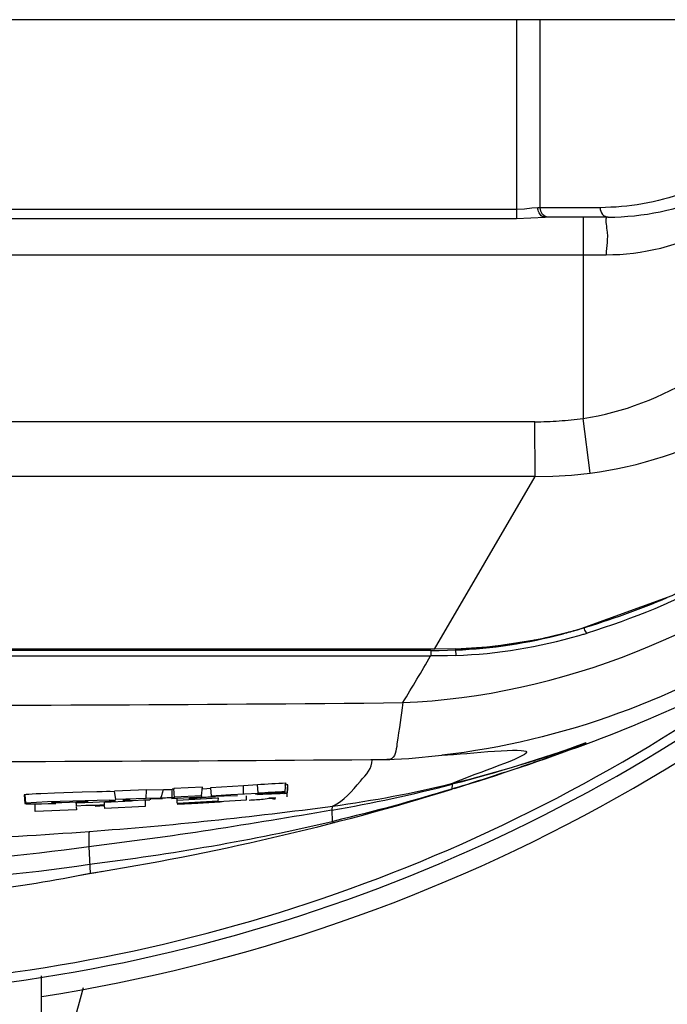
# Paper-space layout 'Sheet' of a CAD drawing. Header units: inches. Extents: x 0.2 to 10.8, y 0.2 to 8.3.
# Tile 438 of 545: x 9.665 to 9.802, y 4.123 to 4.332. Entities that reach past the tile are written whole.
import ezdxf

# ---------------------------------------------------------------- set-up
doc = ezdxf.new("R2010")
doc.units = ezdxf.units.IN
doc.header["$MEASUREMENT"] = 0
doc.layers.get('0').update_dxf_attribs({"lineweight": 5})

psp = doc.layouts.new('Sheet')

# ---------------------------------------------------------------- linework, layer by layer
at = {"color": 0, "linetype": 'ByBlock', "lineweight": -3}
for p, q in [((10.02941664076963, 4.332211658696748), (9.197416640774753, 4.332211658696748)), ((9.770321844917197, 4.332211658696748), (9.770321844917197, 4.28992632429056)), ((9.775389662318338, 4.292243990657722), (9.775389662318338, 4.332211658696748)), ((9.770321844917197, 4.291844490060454), (9.45651143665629, 4.291844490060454)), ((9.788113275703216, 4.292243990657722), (9.77488061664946, 4.292243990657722)), ((9.775518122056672, 4.291479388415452), (9.775389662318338, 4.292243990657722)), ((9.45651143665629, 4.28992632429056), (9.770321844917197, 4.28992632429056)), ((9.770321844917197, 4.28992632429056), (9.776398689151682, 4.290245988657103)), ((9.789800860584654, 4.290245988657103), (9.776398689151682, 4.290245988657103)), ((9.784500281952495, 4.290245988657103), (9.784500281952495, 4.247438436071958)), ((9.437465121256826, 4.282245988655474), (9.789368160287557, 4.282245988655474)), ((9.78600677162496, 4.235828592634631), (9.78450025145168, 4.247438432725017)), ((9.774252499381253, 4.246731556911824), (9.452580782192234, 4.246731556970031)), ((9.774292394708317, 4.235063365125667), (9.774252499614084, 4.246731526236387)), ((9.774292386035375, 4.235063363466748), (9.633172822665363, 4.235063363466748)), ((9.752956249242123, 4.198389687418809), (9.774292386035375, 4.235063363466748)), ((9.783199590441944, 4.202526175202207), (9.783298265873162, 4.202522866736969)), ((9.752956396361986, 4.198356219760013), (9.473876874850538, 4.198356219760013)), ((9.752124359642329, 4.198121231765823), (9.47470892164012, 4.198121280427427)), ((9.752124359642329, 4.198121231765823), (9.753888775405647, 4.198133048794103)), ((9.752124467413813, 4.198121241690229), (9.752124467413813, 4.19696052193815)), ((9.755687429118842, 4.197004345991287), (9.752124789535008, 4.196960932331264)), ((9.75745276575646, 4.19842630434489), (9.752956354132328, 4.198356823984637)), ((9.753888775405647, 4.198133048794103), (9.755652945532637, 4.198164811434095)), ((9.755652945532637, 4.198164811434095), (9.757416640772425, 4.198216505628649)), ((9.757457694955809, 4.197055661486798), (9.755687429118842, 4.197004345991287)), ((9.757416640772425, 4.198426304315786), (9.757416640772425, 4.198216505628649)), ((9.757416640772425, 4.198216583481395), (9.757457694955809, 4.197055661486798)), ((9.474708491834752, 4.19696052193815), (9.752124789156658, 4.19696052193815)), ((9.785096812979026, 4.178215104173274), (9.781350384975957, 4.176853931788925)), ((9.785073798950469, 4.178459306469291), (9.785074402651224, 4.178345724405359)), ((9.742773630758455, 4.174904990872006), (9.739651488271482, 4.174825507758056)), ((9.74277289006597, 4.174904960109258), (9.747446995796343, 4.175165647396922)), ((9.74346398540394, 4.174952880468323), (9.742773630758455, 4.174904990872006)), ((9.747446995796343, 4.175165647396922), (9.754486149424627, 4.17583647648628)), ((9.721214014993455, 4.168157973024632), (9.72137273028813, 4.16997209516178)), ((9.721377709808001, 4.169712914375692), (9.72137273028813, 4.16997209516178)), ((9.67218782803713, 4.167766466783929), (9.669314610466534, 4.167654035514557)), ((9.678090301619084, 4.167966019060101), (9.67218782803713, 4.167766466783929)), ((9.684958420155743, 4.168092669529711), (9.684026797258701, 4.168106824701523)), ((9.685200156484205, 4.166413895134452), (9.68494105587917, 4.168213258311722)), ((9.691768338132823, 4.168488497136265), (9.684941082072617, 4.168213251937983)), ((9.691673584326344, 4.166675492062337), (9.691768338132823, 4.168488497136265)), ((9.691768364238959, 4.168488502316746), (9.695321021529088, 4.168528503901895)), ((9.69752806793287, 4.168609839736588), (9.697179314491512, 4.168593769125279)), ((9.697179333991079, 4.166787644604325), (9.697179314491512, 4.168593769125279)), ((9.697528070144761, 4.168740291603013), (9.69752806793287, 4.168609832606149)), ((9.70359896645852, 4.169025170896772), (9.697528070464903, 4.168740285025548)), ((9.697685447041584, 4.166810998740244), (9.697528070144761, 4.168740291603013)), ((9.703440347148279, 4.167209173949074), (9.70359896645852, 4.169025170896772)), ((9.70455959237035, 4.168700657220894), (9.703454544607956, 4.168635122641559)), ((9.703603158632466, 4.168718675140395), (9.703598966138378, 4.169025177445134)), ((9.705340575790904, 4.168745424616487), (9.70455959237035, 4.168700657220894)), ((9.705323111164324, 4.168902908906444), (9.705480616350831, 4.167102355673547)), ((9.712324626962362, 4.169365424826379), (9.705323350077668, 4.168900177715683)), ((9.715459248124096, 4.167730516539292), (9.709635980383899, 4.167408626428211)), ((9.71232385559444, 4.167557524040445), (9.712324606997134, 4.169365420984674)), ((9.71530207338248, 4.169529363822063), (9.712324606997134, 4.169365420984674)), ((9.72121888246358, 4.167900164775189), (9.714868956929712, 4.167524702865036)), ((9.715459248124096, 4.167831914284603), (9.715302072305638, 4.169628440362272)), ((9.721218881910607, 4.167900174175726), (9.721214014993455, 4.168157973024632)), ((9.721614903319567, 4.167705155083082), (9.721773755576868, 4.169520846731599)), ((9.72162865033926, 4.16698081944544), (9.721614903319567, 4.167705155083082)), ((9.721705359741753, 4.167857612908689), (9.721787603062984, 4.168797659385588)), ((9.721787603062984, 4.168797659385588), (9.721773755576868, 4.169520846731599)), ((9.7566858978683, 4.16966303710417), (9.756607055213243, 4.168634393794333)), ((9.757156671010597, 4.168806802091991), (9.756607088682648, 4.168634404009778)), ((9.757168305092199, 4.168769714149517), (9.756607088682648, 4.168634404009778)), ((9.665751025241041, 4.16738591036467), (9.665908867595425, 4.165581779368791)), ((9.66585694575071, 4.16742217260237), (9.665751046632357, 4.167385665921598)), ((9.66585694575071, 4.16742217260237), (9.666013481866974, 4.165619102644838)), ((9.666013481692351, 4.165619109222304), (9.665912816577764, 4.165581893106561)), ((9.670685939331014, 4.165898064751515), (9.666013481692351, 4.165619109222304)), ((9.676100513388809, 4.166090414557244), (9.670685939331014, 4.165898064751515)), ((9.671635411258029, 4.165756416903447), (9.671697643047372, 4.165783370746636)), ((9.683895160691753, 4.166291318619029), (9.676100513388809, 4.166090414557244)), ((9.676820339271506, 4.16566178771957), (9.676825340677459, 4.16504088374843)), ((9.682837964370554, 4.165889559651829), (9.688580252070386, 4.166126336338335)), ((9.682843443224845, 4.165286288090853), (9.682837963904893, 4.165889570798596)), ((9.68512388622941, 4.166241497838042), (9.683895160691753, 4.166291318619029)), ((9.691673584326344, 4.166675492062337), (9.685200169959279, 4.166413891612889)), ((9.686815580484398, 4.166254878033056), (9.68670678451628, 4.166229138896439)), ((9.68670678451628, 4.166229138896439), (9.687508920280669, 4.166209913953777)), ((9.68827355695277, 4.166362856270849), (9.686815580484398, 4.166254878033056)), ((9.687508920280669, 4.166209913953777), (9.688905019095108, 4.166244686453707)), ((9.688905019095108, 4.166244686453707), (9.691070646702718, 4.166324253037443)), ((9.691070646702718, 4.166324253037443), (9.692466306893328, 4.166383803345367)), ((9.691451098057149, 4.166251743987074), (9.691465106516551, 4.164943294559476)), ((9.694738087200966, 4.166709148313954), (9.691673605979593, 4.166675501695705)), ((9.692461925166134, 4.16648164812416), (9.692676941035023, 4.166506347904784)), ((9.692658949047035, 4.166475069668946), (9.692461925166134, 4.16648164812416)), ((9.695170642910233, 4.166570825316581), (9.692658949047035, 4.166475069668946)), ((9.70344440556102, 4.166907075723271), (9.697077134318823, 4.166595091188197)), ((9.697685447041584, 4.166810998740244), (9.697179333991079, 4.166787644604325)), ((9.697685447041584, 4.166938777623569), (9.697685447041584, 4.166810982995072)), ((9.703440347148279, 4.167209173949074), (9.697685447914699, 4.166938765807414)), ((9.698278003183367, 4.165642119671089), (9.698220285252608, 4.166797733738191)), ((9.69826897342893, 4.166384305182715), (9.69826897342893, 4.166242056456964)), ((9.706984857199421, 4.166706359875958), (9.698268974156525, 4.166242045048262)), ((9.698278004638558, 4.165642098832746), (9.706995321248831, 4.16614384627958)), ((9.70344034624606, 4.167209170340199), (9.703444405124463, 4.16690708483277)), ((9.709635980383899, 4.167408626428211), (9.705481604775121, 4.167102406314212)), ((9.705481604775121, 4.167102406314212), (9.711063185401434, 4.167311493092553)), ((9.706984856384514, 4.166706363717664), (9.706984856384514, 4.16687428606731)), ((9.706995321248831, 4.16614384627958), (9.707044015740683, 4.166701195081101)), ((9.706995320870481, 4.165975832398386), (9.713014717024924, 4.166359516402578)), ((9.71301472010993, 4.166359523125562), (9.713001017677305, 4.167213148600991)), ((9.718128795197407, 4.16669591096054), (9.717700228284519, 4.166679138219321)), ((9.668114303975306, 4.163905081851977), (9.668104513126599, 4.165368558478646)), ((9.676831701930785, 4.164249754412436), (9.668114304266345, 4.163905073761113)), ((9.67883175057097, 4.165161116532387), (9.676825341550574, 4.165040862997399)), ((9.676826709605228, 4.164870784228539), (9.67683170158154, 4.164249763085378)), ((9.680839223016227, 4.164993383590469), (9.682844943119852, 4.165121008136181)), ((9.682850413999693, 4.164517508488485), (9.682844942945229, 4.165121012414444)), ((9.691465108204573, 4.164943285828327), (9.682850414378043, 4.164517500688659)), ((9.731119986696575, 4.164163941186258), (9.7312137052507, 4.161763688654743)), ((9.731577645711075, 4.161853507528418), (9.7312137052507, 4.161763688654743)), ((9.731578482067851, 4.161849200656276), (9.7312137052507, 4.161763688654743)), ((9.679490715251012, 4.156365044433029), (9.679737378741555, 4.15074264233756)), ((9.679171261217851, 4.150615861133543), (9.680964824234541, 4.150932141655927)), ((9.680964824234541, 4.150932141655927), (9.682365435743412, 4.151166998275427)), ((9.677731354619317, 4.150349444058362), (9.679171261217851, 4.150615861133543)), ((9.6694166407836, 4.106590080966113), (9.6694166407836, 4.128919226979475)), ((9.678304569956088, 4.126359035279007), (9.675518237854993, 4.116451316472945))]:
    psp.add_line(p, q, dxfattribs=at)
for points in [[(9.77488061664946, 4.292243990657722), (9.773595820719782, 4.292130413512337), (9.772036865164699, 4.291936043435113), (9.770321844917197, 4.291844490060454)], [(9.777077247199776, 4.290245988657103), (9.776431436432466, 4.290398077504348), (9.77588394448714, 4.290831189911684), (9.775518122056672, 4.291479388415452)], [(9.77429239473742, 4.235064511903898), (9.778087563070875, 4.235153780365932), (9.781994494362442, 4.23540433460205), (9.78600677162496, 4.235828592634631)], [(9.783298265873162, 4.202522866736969), (9.803440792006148, 4.209813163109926), (9.824201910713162, 4.220782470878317), (9.841624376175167, 4.233551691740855)], [(9.757452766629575, 4.198426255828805), (9.765141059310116, 4.198949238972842), (9.775179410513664, 4.200512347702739), (9.783298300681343, 4.202522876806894)], [(9.684026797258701, 4.168106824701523), (9.683249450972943, 4.168099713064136), (9.682317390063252, 4.168082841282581), (9.68117889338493, 4.168055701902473), (9.678090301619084, 4.167966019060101)], [(9.694738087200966, 4.166709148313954), (9.694967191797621, 4.167207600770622), (9.695153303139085, 4.167833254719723), (9.695321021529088, 4.168528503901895)], [(9.669314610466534, 4.167654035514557), (9.668271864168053, 4.167606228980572), (9.667425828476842, 4.167561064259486), (9.666739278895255, 4.167515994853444), (9.666205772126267, 4.167469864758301), (9.66585694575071, 4.16742217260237)], [(9.665912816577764, 4.165581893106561), (9.66592144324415, 4.165570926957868), (9.666167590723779, 4.165537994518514), (9.666683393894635, 4.165518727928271), (9.66741316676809, 4.165512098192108), (9.668337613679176, 4.165517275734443), (9.669452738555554, 4.165533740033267), (9.670817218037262, 4.165562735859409), (9.672506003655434, 4.165607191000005)], [(9.679345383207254, 4.166001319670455), (9.678978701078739, 4.165954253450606), (9.678138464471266, 4.165898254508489), (9.67687291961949, 4.165838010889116), (9.675344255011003, 4.165780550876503), (9.67374029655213, 4.165733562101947), (9.672539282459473, 4.165713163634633), (9.671888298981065, 4.165719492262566), (9.671651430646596, 4.165744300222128), (9.671635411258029, 4.165756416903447)], [(9.67662619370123, 4.165743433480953), (9.678618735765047, 4.165821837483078), (9.680322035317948, 4.16589640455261), (9.68172475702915, 4.165964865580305), (9.682867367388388, 4.166028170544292), (9.683780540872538, 4.166087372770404), (9.684484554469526, 4.166143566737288), (9.684952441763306, 4.166195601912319), (9.68512388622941, 4.166241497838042)], [(9.682843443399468, 4.165286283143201), (9.68083775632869, 4.165161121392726), (9.67883175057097, 4.165161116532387)]]:
    psp.add_lwpolyline(points, dxfattribs=at)
for centre, radius, start, end in [((9.789800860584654, 4.344245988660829), 0.05400000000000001, 270, 317.180647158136), ((9.613416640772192, 4.48421165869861), 0.3640000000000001, 278.8611074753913, 319.7822095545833), ((9.613416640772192, 4.48421165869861), 0.3600000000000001, 274.4799063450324, 310.3436645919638), ((9.737255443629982, 4.361286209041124), 0.1652745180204, 286.4763114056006, 293.2048723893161), ((9.737668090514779, 4.359972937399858), 0.1638981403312, 286.1291642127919, 286.4681893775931), ((9.687752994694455, 4.442881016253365), 0.2819995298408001, 290.1891737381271, 301.797247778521), ((9.613416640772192, 4.48421165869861), 0.3580174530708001, 274.4962778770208, 307.2882180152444), ((9.613765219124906, 18.01251315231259), 13.8261319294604, 269.9985555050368, 270.548847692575), ((9.691991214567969, 4.433868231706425), 0.2718418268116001, 283.7950321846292, 290.0240435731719), ((9.591792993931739, 4.703794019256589), 0.5600000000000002, 287.1763103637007, 290.1929412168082), ((9.617000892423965, 19.76841940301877), 15.59397932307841, 269.9868307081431, 270.4646588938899), ((9.610648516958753, 6.070455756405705), 1.903706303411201, 273.1513434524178, 273.3343445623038), ((9.698877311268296, 4.405931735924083), 0.2430693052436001, 277.6670779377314, 283.7888839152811), ((9.591792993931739, 4.703794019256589), 0.5600000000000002, 279.0353317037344, 287.1235710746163), ((9.610648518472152, 6.068650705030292), 1.903706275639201, 273.1560805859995, 273.3295594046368), ((9.675643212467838, 4.484263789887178), 0.3248715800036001, 279.8323067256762, 284.4455956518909), ((9.61471118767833, 5.031757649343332), 0.8745292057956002, 274.2563568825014, 277.6617097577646), ((9.6139442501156, 5.042290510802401), 0.8850899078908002, 272.2963758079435, 274.2552641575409), ((9.613416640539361, 4.484211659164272), 0.3400000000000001, 273.41770087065, 281.2482825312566)]:
    psp.add_arc(centre, radius, start, end, dxfattribs=at)
for points in [[(9.789368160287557, 4.282245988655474), (9.804783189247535, 4.282160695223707), (9.821077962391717, 4.290420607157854), (9.831132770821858, 4.302105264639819)], [(9.78450028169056, 4.247438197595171), (9.801421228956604, 4.249926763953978), (9.817530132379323, 4.260528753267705), (9.828718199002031, 4.273464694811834)], [(9.78600677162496, 4.235828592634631), (9.806971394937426, 4.23849107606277), (9.827568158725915, 4.249663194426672), (9.84248427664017, 4.264633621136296)], [(9.839164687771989, 4.230332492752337), (9.823381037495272, 4.217551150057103), (9.80473452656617, 4.207792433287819), (9.785328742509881, 4.201800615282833)], [(9.746206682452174, 4.187016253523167), (9.77948131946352, 4.188390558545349), (9.813845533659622, 4.202099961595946), (9.839089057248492, 4.223822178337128)], [(9.826527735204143, 4.202054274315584), (9.805208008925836, 4.187964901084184), (9.779875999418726, 4.17873373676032), (9.754486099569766, 4.175836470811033)], [(9.757416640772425, 4.198216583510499), (9.76510269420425, 4.198491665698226), (9.772799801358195, 4.199678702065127), (9.780231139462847, 4.201660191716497)], [(9.757457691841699, 4.197055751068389), (9.766296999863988, 4.197364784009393), (9.775157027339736, 4.19882963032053), (9.783650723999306, 4.201296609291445)], [(9.785077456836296, 4.178460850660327), (9.775774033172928, 4.175053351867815), (9.766277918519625, 4.172144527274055), (9.756685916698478, 4.169662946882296)], [(9.756607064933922, 4.168634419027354), (9.748336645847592, 4.166120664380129), (9.739993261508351, 4.163826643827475), (9.731578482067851, 4.161849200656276)], [(9.731119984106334, 4.164163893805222), (9.713973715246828, 4.161174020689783), (9.696768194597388, 4.158467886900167), (9.679490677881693, 4.156365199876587)], [(9.67965265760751, 4.152669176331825), (9.696969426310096, 4.154840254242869), (9.714220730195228, 4.15778611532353), (9.731213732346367, 4.161763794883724)], [(9.679491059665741, 4.15636394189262), (9.665488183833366, 4.154463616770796), (9.651403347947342, 4.153063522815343), (9.637292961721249, 4.15229621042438)], [(9.636271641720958, 4.148501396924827), (9.650782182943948, 4.149194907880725), (9.665284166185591, 4.150533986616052), (9.67965268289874, 4.152674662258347)]]:
    psp.add_open_spline(points, degree=3, dxfattribs=at)
for points, knots in [([(9.805998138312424, 4.295423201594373), (9.803117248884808, 4.294362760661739), (9.797207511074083, 4.292768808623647), (9.791120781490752, 4.292301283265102), (9.788113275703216, 4.292243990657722)], [0, 0, 0, 0, 0.5050849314, 1, 1, 1, 1]), ([(9.775829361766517, 4.290399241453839), (9.77552758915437, 4.290560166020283), (9.775029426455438, 4.291145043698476), (9.77488061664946, 4.291870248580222), (9.77488061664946, 4.292243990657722)], [0, 0, 0, 0, 0.477825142, 1, 1, 1, 1]), ([(9.788113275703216, 4.292243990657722), (9.788113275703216, 4.291745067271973), (9.788404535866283, 4.290754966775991), (9.789357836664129, 4.290245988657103), (9.789800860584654, 4.290245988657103)], [0, 0, 0, 0, 0.5296722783, 1, 1, 1, 1]), ([(9.776398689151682, 4.290245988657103), (9.776303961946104, 4.290245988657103), (9.776105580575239, 4.290275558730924), (9.77592046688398, 4.290350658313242), (9.775829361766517, 4.290399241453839)], [0, 0, 0, 0, 0.478476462, 1, 1, 1, 1]), ([(9.789800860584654, 4.290245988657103), (9.789013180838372, 4.290245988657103), (9.790098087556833, 4.285884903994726), (9.789368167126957, 4.284132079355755), (9.789368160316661, 4.282245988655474)], [0, 0, 0, 0, 0.2945951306, 1, 1, 1, 1]), ([(9.774252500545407, 4.246731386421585), (9.775963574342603, 4.246743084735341), (9.779389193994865, 4.246875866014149), (9.782800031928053, 4.247217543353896), (9.784500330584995, 4.247438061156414)], [0, 0, 0, 0, 0.4995000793, 1, 1, 1, 1]), ([(9.776585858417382, 4.200848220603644), (9.77723570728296, 4.200990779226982), (9.778527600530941, 4.201286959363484), (9.779813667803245, 4.201607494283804), (9.780452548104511, 4.20177319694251)], [0, 0, 0, 0, 0.5019929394, 1, 1, 1, 1]), ([(9.780231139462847, 4.201660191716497), (9.780750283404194, 4.201798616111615), (9.78178283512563, 4.202082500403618), (9.782810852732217, 4.202382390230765), (9.783321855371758, 4.202535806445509)], [0, 0, 0, 0, 0.5017492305, 1, 1, 1, 1]), ([(9.780452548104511, 4.20177319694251), (9.780913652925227, 4.201892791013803), (9.781831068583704, 4.202137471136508), (9.7827450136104, 4.202394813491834), (9.783199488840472, 4.202526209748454)], [0, 0, 0, 0, 0.5017237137, 1, 1, 1, 1]), ([(9.783650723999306, 4.201296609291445), (9.783931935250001, 4.201378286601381), (9.784492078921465, 4.201543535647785), (9.785050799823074, 4.201713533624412), (9.785328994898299, 4.20179948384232)], [0, 0, 0, 0, 0.501423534, 1, 1, 1, 1]), ([(9.78463165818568, 4.20293865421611), (9.784678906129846, 4.202763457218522), (9.784796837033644, 4.202436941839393), (9.78496664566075, 4.202129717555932), (9.785071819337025, 4.202002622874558)], [0, 0, 0, 0, 0.5237971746, 1, 1, 1, 1]), ([(9.785071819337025, 4.202002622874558), (9.785112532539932, 4.20195342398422), (9.785188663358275, 4.20187364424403), (9.785284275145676, 4.201811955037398), (9.785328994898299, 4.20179948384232)], [0, 0, 0, 0, 0.5790389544, 1, 1, 1, 1]), ([(9.757451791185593, 4.198458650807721), (9.759057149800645, 4.198506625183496), (9.76225867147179, 4.198681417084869), (9.76544824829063, 4.199006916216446), (9.767034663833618, 4.199205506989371)], [0, 0, 0, 0, 0.5011354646, 1, 1, 1, 1]), ([(9.767034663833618, 4.199205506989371), (9.768092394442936, 4.199337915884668), (9.770196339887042, 4.199633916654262), (9.772290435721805, 4.199992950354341), (9.773330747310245, 4.200187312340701)], [0, 0, 0, 0, 0.5018061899, 1, 1, 1, 1]), ([(9.773330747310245, 4.200187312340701), (9.773876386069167, 4.200289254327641), (9.774963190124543, 4.200501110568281), (9.77604655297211, 4.200729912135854), (9.776585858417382, 4.200848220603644)], [0, 0, 0, 0, 0.501332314, 1, 1, 1, 1]), ([(9.746206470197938, 4.187015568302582), (9.747179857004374, 4.188682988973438), (9.749181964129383, 4.19196413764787), (9.75113197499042, 4.195278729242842), (9.752039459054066, 4.196963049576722)], [0, 0, 0, 0, 0.5022776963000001, 1, 1, 1, 1]), ([(9.74620674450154, 4.187015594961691), (9.745864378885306, 4.184079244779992), (9.74519778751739, 4.180624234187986), (9.744605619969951, 4.175328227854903), (9.74346398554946, 4.17495287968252)], [0, 0, 0, 0, 0.7109773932, 1, 1, 1, 1]), ([(9.754486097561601, 4.175836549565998), (9.76047500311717, 4.17616983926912), (9.783672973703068, 4.178953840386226), (9.762002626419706, 4.172141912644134), (9.756811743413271, 4.169867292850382)], [0, 0, 0, 0, 0.5141783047, 1, 1, 1, 1]), ([(9.781350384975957, 4.176853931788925), (9.78086292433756, 4.176678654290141), (9.779887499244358, 4.176329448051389), (9.778911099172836, 4.17598297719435), (9.77842264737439, 4.175810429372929)], [0, 0, 0, 0, 0.4999916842, 1, 1, 1, 1]), ([(9.731306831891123, 4.165035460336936), (9.733721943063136, 4.166107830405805), (9.736365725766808, 4.169544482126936), (9.739722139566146, 4.173122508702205), (9.739651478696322, 4.174825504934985)], [0, 0, 0, 0, 0.6078947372, 1, 1, 1, 1]), ([(9.774194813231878, 4.174336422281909), (9.77359464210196, 4.174129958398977), (9.772393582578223, 4.17371916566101), (9.771191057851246, 4.173312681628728), (9.770589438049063, 4.173110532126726)], [0, 0, 0, 0, 0.5000067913, 1, 1, 1, 1]), ([(9.77842264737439, 4.175810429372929), (9.777719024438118, 4.175561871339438), (9.776310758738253, 4.175067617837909), (9.774900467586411, 4.174579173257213), (9.774194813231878, 4.174336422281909)], [0, 0, 0, 0, 0.499997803, 1, 1, 1, 1]), ([(9.770589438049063, 4.173110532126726), (9.768360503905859, 4.172361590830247), (9.763893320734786, 4.17089385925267), (9.75940610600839, 4.16948850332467), (9.757157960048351, 4.168802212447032)], [0, 0, 0, 0, 0.5000883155, 1, 1, 1, 1]), ([(9.756813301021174, 4.169868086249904), (9.756778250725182, 4.169856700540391), (9.756708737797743, 4.169792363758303), (9.75671861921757, 4.169694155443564), (9.756684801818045, 4.169662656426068)], [0, 0, 0, 0, 0.4436511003, 1, 1, 1, 1]), ([(9.695321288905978, 4.168528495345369), (9.695606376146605, 4.168536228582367), (9.69622578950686, 4.168556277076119), (9.696845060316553, 4.168580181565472), (9.697179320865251, 4.168593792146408)], [0, 0, 0, 0, 0.4601879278, 1, 1, 1, 1]), ([(9.720562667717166, 4.167687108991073), (9.72022572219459, 4.167674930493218), (9.719464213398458, 4.167644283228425), (9.718702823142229, 4.167610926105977), (9.718278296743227, 4.167591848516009)], [0, 0, 0, 0, 0.44240458, 1, 1, 1, 1]), ([(9.721614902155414, 4.167705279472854), (9.721613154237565, 4.167797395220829), (9.721045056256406, 4.167590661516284), (9.720821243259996, 4.167696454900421), (9.720562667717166, 4.167687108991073)], [0, 0, 0, 0, 0.2625774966, 1, 1, 1, 1]), ([(9.721773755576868, 4.169520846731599), (9.721772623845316, 4.16957933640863), (9.72140891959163, 4.169454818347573), (9.721265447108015, 4.169521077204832), (9.721099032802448, 4.169515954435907)], [0, 0, 0, 0, 0.2600100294, 1, 1, 1, 1]), ([(9.756607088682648, 4.168634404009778), (9.756618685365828, 4.168627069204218), (9.756640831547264, 4.168615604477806), (9.75666665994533, 4.168614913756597), (9.7566769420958, 4.168618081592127)], [0, 0, 0, 0, 0.5605071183, 1, 1, 1, 1]), ([(9.697179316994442, 4.166787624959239), (9.696715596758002, 4.166768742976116), (9.695902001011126, 4.166737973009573), (9.695088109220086, 4.166715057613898), (9.694738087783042, 4.166709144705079)], [0, 0, 0, 0, 0.570029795, 1, 1, 1, 1]), ([(9.698278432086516, 4.165499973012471), (9.698279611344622, 4.165408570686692), (9.698844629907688, 4.165608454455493), (9.69906598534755, 4.165507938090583), (9.699322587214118, 4.165518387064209)], [0, 0, 0, 0, 0.262502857, 1, 1, 1, 1]), ([(9.699322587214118, 4.165518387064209), (9.699656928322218, 4.16553200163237), (9.700412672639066, 4.165566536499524), (9.701168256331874, 4.165604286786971), (9.701589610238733, 4.165625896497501)], [0, 0, 0, 0, 0.4423090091, 1, 1, 1, 1]), ([(9.70337153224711, 4.166815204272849), (9.702734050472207, 4.166776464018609), (9.70217822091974, 4.166451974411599), (9.700743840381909, 4.16685579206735), (9.70074674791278, 4.166616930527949)], [0, 0, 0, 0, 0.7277844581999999, 1, 1, 1, 1]), ([(9.70074674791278, 4.166616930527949), (9.70074816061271, 4.166500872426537), (9.701530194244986, 4.166770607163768), (9.701833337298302, 4.166619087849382), (9.70220252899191, 4.166629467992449)], [0, 0, 0, 0, 0.2391134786, 1, 1, 1, 1]), ([(9.701589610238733, 4.165625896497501), (9.702062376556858, 4.165650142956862), (9.703058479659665, 4.165702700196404), (9.704054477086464, 4.165757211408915), (9.704577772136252, 4.165786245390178)], [0, 0, 0, 0, 0.4745800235, 1, 1, 1, 1]), ([(9.706413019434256, 4.166990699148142), (9.705872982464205, 4.166960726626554), (9.704859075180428, 4.166903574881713), (9.703845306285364, 4.166843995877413), (9.70337153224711, 4.166815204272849)], [0, 0, 0, 0, 0.5326041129, 1, 1, 1, 1]), ([(9.704577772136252, 4.165786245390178), (9.705108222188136, 4.165815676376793), (9.706188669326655, 4.165876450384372), (9.707269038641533, 4.165938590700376), (9.707819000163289, 4.165970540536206)], [0, 0, 0, 0, 0.4909334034, 1, 1, 1, 1]), ([(9.71351288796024, 4.166312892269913), (9.714042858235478, 4.166345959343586), (9.71503912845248, 4.166408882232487), (9.716035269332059, 4.166473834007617), (9.716501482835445, 4.166504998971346)], [0, 0, 0, 0, 0.531929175, 1, 1, 1, 1]), ([(9.718278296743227, 4.167591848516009), (9.717805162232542, 4.167570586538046), (9.71680874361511, 4.167524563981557), (9.715812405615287, 4.167476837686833), (9.715289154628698, 4.167451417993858)], [0, 0, 0, 0, 0.4748084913, 1, 1, 1, 1]), ([(9.716501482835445, 4.166504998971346), (9.717146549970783, 4.166548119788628), (9.717706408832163, 4.166885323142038), (9.719162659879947, 4.166473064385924), (9.71915807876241, 4.166714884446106)], [0, 0, 0, 0, 0.7277447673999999, 1, 1, 1, 1]), ([(9.71915807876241, 4.166714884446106), (9.7191565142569, 4.166797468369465), (9.718604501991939, 4.166600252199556), (9.718389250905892, 4.166705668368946), (9.718128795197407, 4.16669591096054)], [0, 0, 0, 0, 0.2406462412, 1, 1, 1, 1]), ([(9.731306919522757, 4.165035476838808), (9.731212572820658, 4.164995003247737), (9.731114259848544, 4.164643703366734), (9.73112217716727, 4.16436498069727), (9.731119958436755, 4.164164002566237)], [0, 0, 0, 0, 0.3380898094, 1, 1, 1, 1]), ([(9.7312137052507, 4.161763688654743), (9.731284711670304, 4.161690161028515), (9.731408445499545, 4.161571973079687), (9.731589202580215, 4.161523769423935), (9.731654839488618, 4.16154069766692)], [0, 0, 0, 0, 0.601269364, 1, 1, 1, 1]), ([(9.679617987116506, 4.159640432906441), (9.679394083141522, 4.159415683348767), (9.679584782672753, 4.158137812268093), (9.67945670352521, 4.157142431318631), (9.679490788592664, 4.156365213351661)], [0, 0, 0, 0, 0.2896668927, 1, 1, 1, 1])]:
    psp.add_open_spline(points, degree=3, knots=knots, dxfattribs=at)

doc.saveas('drawing.dxf')
